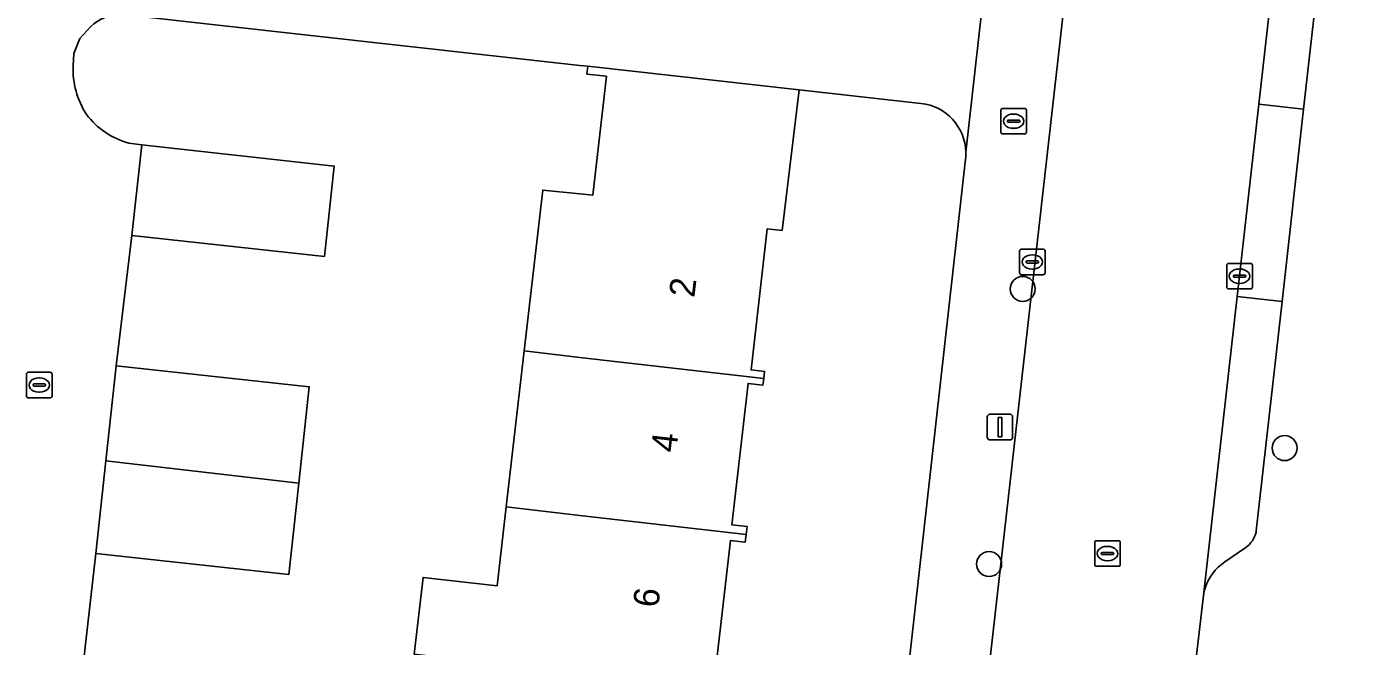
# Model space of a CAD drawing. Extents: x 161928 to 163071, y 386474 to 387428.
# Drawn here: x 162478.4 to 162530.1, y 386880.7 to 386904.9 of the extents above; entities that cross this region are included whole.
import ezdxf

# ---------------------------------------------------------------- set-up
doc = ezdxf.new("R2010")
doc.units = 0
for name, color, linetype in [('IMGEO_Boom', 7, 'Continuous'), ('IMGEO_Brandkraan', 7, 'Continuous'), ('IMGEO_Erf', 7, 'Continuous'), ('IMGEO_Kolk', 7, 'Continuous'), ('IMGEO_Lichtmast', 7, 'Continuous'), ('IMGEO_Pand', 7, 'Continuous'), ('IMGEO_Pand_nummerreeks', 7, 'Continuous'), ('IMGEO_Parkeervlak_open', 7, 'Continuous'), ('IMGEO_Rijbaan_lokaal_gesloten', 7, 'Continuous'), ('IMGEO_Rioolput', 7, 'Continuous'), ('IMGEO_Voetpad_open', 7, 'Continuous')]:
    doc.layers.add(name, color=color, linetype=linetype)

msp = doc.modelspace()

# ---------------------------------------------------------------- linework, layer by layer
at = {"layer": 'IMGEO_Boom'}
for centre in [(162517.325, 386894.65), (162527.572, 386888.418), (162516.012, 386883.881)]:
    msp.add_circle(centre, 0.489, dxfattribs=at)
at = {"layer": 'IMGEO_Brandkraan'}
for p, q in [((162516.47, 386900.786), (162516.47, 386901.638)), ((162516.545, 386901.712), (162517.397, 386901.712)), ((162516.958, 386901.492), (162516.983, 386901.492)), ((162517.471, 386901.638), (162517.471, 386900.786)), ((162516.729, 386901.206), (162516.729, 386901.218)), ((162517.167, 386901.169), (162516.769, 386901.169)), ((162516.772, 386901.255), (162517.17, 386901.255)), ((162516.981, 386900.932), (162516.956, 386900.932)), ((162517.213, 386901.218), (162517.213, 386901.206)), ((162517.397, 386900.712), (162516.545, 386900.712))]:
    msp.add_line(p, q, dxfattribs=at)
for points in [[(162516.47, 386900.786), (162516.47, 386901.638)], [(162516.545, 386901.712), (162517.397, 386901.712)], [(162517.471, 386901.638), (162517.471, 386900.786)], [(162517.397, 386900.712), (162516.545, 386900.712)]]:
    msp.add_lwpolyline(points, dxfattribs=at)
for centre, radius, start, end in [((162516.547, 386901.636), 0.0765, 91.552, 178.448), ((162516.547, 386901.636), 0.0765, 91.552, 178.448), ((162517.395, 386901.636), 0.0765, 1.552, 88.448), ((162517.395, 386901.636), 0.0765, 1.552, 88.448), ((162516.769, 386901.215), 0.0403, 85.8775, 175.7526), ((162516.766, 386901.205), 0.0366, 178.938, 274.7102), ((162517.17, 386901.212), 0.043, 264.8664, 352.4533), ((162517.174, 386901.217), 0.0386, 1.7309, 96.639), ((162516.547, 386900.788), 0.0765, 181.552, 268.448), ((162516.547, 386900.788), 0.0765, 181.552, 268.448), ((162517.395, 386900.788), 0.0765, 271.552, 358.448), ((162517.395, 386900.788), 0.0765, 271.552, 358.448)]:
    msp.add_arc(centre, radius, start, end, dxfattribs=at)
for centre, major_axis, ratio, start_param, end_param in [((162516.957, 386901.212), (-0.387, 0.002), 0.722429, 4.712389, 7.853982), ((162516.982, 386901.212), (-0.39, 0.002), 0.717154, 1.570796, 4.712389)]:
    msp.add_ellipse(centre, major_axis=major_axis, ratio=ratio, start_param=start_param, end_param=end_param, dxfattribs=at)
at = {"layer": 'IMGEO_Erf'}
for points in [[(162497.821, 386892.22), (162498.545, 386898.518), (162500, 386898.364), (162500.505, 386898.311), (162501.042, 386902.969), (162500.277, 386903.054), (162500.311, 386903.362), (162500, 386903.397), (162482.345, 386905.361)], [(162480.87, 386904.918), (162480.442, 386904.45), (162480.2, 386903.863), (162480.174, 386903.383)], [(162513.346, 386901.91), (162508.579, 386902.441), (162507.909, 386896.936), (162507.331, 386897.002), (162506.696, 386891.478), (162507.225, 386891.417), (162507.194, 386891.142), (162507.164, 386890.883), (162506.581, 386890.95), (162505.945, 386885.42), (162506.54, 386885.352), (162506.504, 386885.04), (162506.47, 386884.742), (162505.894, 386884.808), (162505.256, 386879.256)], [(162482.351, 386900.354), (162482.86, 386900.28), (162490.391, 386899.457), (162490.004, 386895.917), (162482.473, 386896.741), (162481.859, 386891.636), (162489.411, 386890.821), (162489.004, 386887.053), (162488.618, 386883.475), (162481.066, 386884.29), (162480.51, 386879.479)], [(162507.982, 386836.3), (162515.092, 386899.73)], [(162493.523, 386880.353), (162493.869, 386883.358), (162496.763, 386883.025), (162497.119, 386886.119), (162497.821, 386892.22)]]:
    msp.add_lwpolyline(points, dxfattribs=at)
for centre, radius, start, end in [((162482.024, 386903.751), 1.641, 91.2648, 134.6863), ((162483.427, 386903.249), 3.255, 177.6416, 213.1471), ((162483.19, 386903.373), 3.134, 217.4249, 254.4768), ((162513.127, 386899.945), 1.977, 1.6751, 83.6363), ((162513.035, 386899.95), 2.068, 353.9055, 1.4798)]:
    msp.add_arc(centre, radius, start, end, dxfattribs=at)
at = {"layer": 'IMGEO_Kolk'}
for p, q in [((162517.201, 386895.278), (162517.201, 386896.13)), ((162517.276, 386896.204), (162518.128, 386896.204)), ((162517.503, 386895.747), (162517.901, 386895.747)), ((162517.689, 386895.984), (162517.714, 386895.984)), ((162518.202, 386896.13), (162518.202, 386895.278)), ((162517.46, 386895.698), (162517.46, 386895.71)), ((162517.898, 386895.661), (162517.5, 386895.661)), ((162517.712, 386895.424), (162517.687, 386895.424)), ((162517.944, 386895.71), (162517.944, 386895.698)), ((162525.308, 386894.72), (162525.308, 386895.572)), ((162525.383, 386895.646), (162526.235, 386895.646)), ((162525.796, 386895.426), (162525.821, 386895.426)), ((162526.309, 386895.572), (162526.309, 386894.72)), ((162518.128, 386895.204), (162517.276, 386895.204)), ((162525.567, 386895.14), (162525.567, 386895.152)), ((162526.005, 386895.103), (162525.607, 386895.103)), ((162525.61, 386895.189), (162526.008, 386895.189)), ((162525.819, 386894.866), (162525.794, 386894.866)), ((162526.051, 386895.152), (162526.051, 386895.14)), ((162526.235, 386894.646), (162525.383, 386894.646)), ((162478.35, 386890.46), (162478.35, 386891.312)), ((162478.425, 386891.386), (162479.277, 386891.386)), ((162478.838, 386891.166), (162478.863, 386891.166)), ((162479.351, 386891.312), (162479.351, 386890.46)), ((162478.609, 386890.88), (162478.609, 386890.892)), ((162479.047, 386890.843), (162478.649, 386890.843)), ((162478.652, 386890.929), (162479.05, 386890.929)), ((162478.861, 386890.606), (162478.836, 386890.606)), ((162479.093, 386890.892), (162479.093, 386890.88)), ((162479.277, 386890.386), (162478.425, 386890.386))]:
    msp.add_line(p, q, dxfattribs=at)
for points in [[(162517.201, 386895.278), (162517.201, 386896.13)], [(162517.276, 386896.204), (162518.128, 386896.204)], [(162518.202, 386896.13), (162518.202, 386895.278)], [(162525.308, 386894.72), (162525.308, 386895.572)], [(162525.383, 386895.646), (162526.235, 386895.646)], [(162526.309, 386895.572), (162526.309, 386894.72)], [(162518.128, 386895.204), (162517.276, 386895.204)], [(162526.235, 386894.646), (162525.383, 386894.646)], [(162478.35, 386890.46), (162478.35, 386891.312)], [(162478.425, 386891.386), (162479.277, 386891.386)], [(162479.351, 386891.312), (162479.351, 386890.46)], [(162479.277, 386890.386), (162478.425, 386890.386)]]:
    msp.add_lwpolyline(points, dxfattribs=at)
for centre, radius, start, end in [((162517.278, 386896.128), 0.0765, 91.552, 178.448), ((162517.278, 386896.128), 0.0765, 91.552, 178.448), ((162517.5, 386895.707), 0.0403, 85.8775, 175.7526), ((162517.905, 386895.709), 0.0386, 1.7309, 96.639), ((162518.126, 386896.128), 0.0765, 1.552, 88.448), ((162518.126, 386896.128), 0.0765, 1.552, 88.448), ((162517.278, 386895.28), 0.0765, 181.552, 268.448), ((162517.278, 386895.28), 0.0765, 181.552, 268.448), ((162517.497, 386895.697), 0.0366, 178.938, 274.7102), ((162517.901, 386895.704), 0.043, 264.8664, 352.4533), ((162518.126, 386895.28), 0.0765, 271.552, 358.448), ((162518.126, 386895.28), 0.0765, 271.552, 358.448), ((162525.385, 386895.57), 0.0765, 91.552, 178.448), ((162525.385, 386895.57), 0.0765, 91.552, 178.448), ((162526.233, 386895.57), 0.0765, 1.552, 88.448), ((162526.233, 386895.57), 0.0765, 1.552, 88.448), ((162525.385, 386894.722), 0.0765, 181.552, 268.448), ((162525.385, 386894.722), 0.0765, 181.552, 268.448), ((162525.607, 386895.149), 0.0403, 85.8775, 175.7526), ((162525.604, 386895.139), 0.0366, 178.938, 274.7102), ((162526.008, 386895.146), 0.043, 264.8664, 352.4533), ((162526.012, 386895.151), 0.0386, 1.7309, 96.639), ((162526.233, 386894.722), 0.0765, 271.552, 358.448), ((162526.233, 386894.722), 0.0765, 271.552, 358.448), ((162478.427, 386891.31), 0.0765, 91.552, 178.448), ((162478.427, 386891.31), 0.0765, 91.552, 178.448), ((162479.275, 386891.31), 0.0765, 1.552, 88.448), ((162479.275, 386891.31), 0.0765, 1.552, 88.448), ((162478.649, 386890.889), 0.0403, 85.8775, 175.7526), ((162478.646, 386890.879), 0.0366, 178.938, 274.7102), ((162479.05, 386890.886), 0.043, 264.8664, 352.4533), ((162479.054, 386890.891), 0.0386, 1.7309, 96.639), ((162478.427, 386890.462), 0.0765, 181.552, 268.448), ((162478.427, 386890.462), 0.0765, 181.552, 268.448), ((162479.275, 386890.462), 0.0765, 271.552, 358.448), ((162479.275, 386890.462), 0.0765, 271.552, 358.448)]:
    msp.add_arc(centre, radius, start, end, dxfattribs=at)
for centre, major_axis, ratio, start_param, end_param in [((162517.688, 386895.704), (-0.387, 0.002), 0.722429, 4.712389, 7.853982), ((162517.713, 386895.704), (-0.39, 0.002), 0.717154, 1.570796, 4.712389), ((162525.795, 386895.146), (-0.387, 0.002), 0.722429, 4.712389, 7.853982), ((162525.82, 386895.146), (-0.39, 0.002), 0.717154, 1.570796, 4.712389), ((162478.837, 386890.886), (-0.387, 0.002), 0.722429, 4.712389, 7.853982), ((162478.862, 386890.886), (-0.39, 0.002), 0.717154, 1.570796, 4.712389)]:
    msp.add_ellipse(centre, major_axis=major_axis, ratio=ratio, start_param=start_param, end_param=end_param, dxfattribs=at)
at = {"layer": 'IMGEO_Lichtmast'}
for p, q in [((162515.939, 386888.841), (162515.939, 386889.641)), ((162515.939, 386889.641), (162515.939, 386888.841)), ((162516.039, 386889.741), (162516.829, 386889.741)), ((162516.829, 386889.741), (162516.039, 386889.741)), ((162516.929, 386889.641), (162516.929, 386888.841)), ((162516.929, 386888.841), (162516.929, 386889.641)), ((162516.829, 386888.741), (162516.039, 386888.741)), ((162516.039, 386888.741), (162516.829, 386888.741))]:
    msp.add_line(p, q, dxfattribs=at)
msp.add_lwpolyline([(162516.359, 386889.616), (162516.509, 386889.616), (162516.509, 386888.866), (162516.359, 386888.866), (162516.359, 386889.616)], dxfattribs=at)
for centre, start, end in [((162516.039, 386889.641), 90, 180), ((162516.039, 386889.641), 90, 180), ((162516.829, 386889.641), 0, 90), ((162516.829, 386889.641), 360, 90), ((162516.039, 386888.841), 180, 270), ((162516.039, 386888.841), 180, 270), ((162516.829, 386888.841), 270, 0), ((162516.829, 386888.841), 270, 0)]:
    msp.add_arc(centre, 0.1, start, end, dxfattribs=at)
at = {"layer": 'IMGEO_Pand'}
for points in [[(162500.311, 386903.362), (162500.277, 386903.054), (162501.042, 386902.969), (162500.505, 386898.311), (162500, 386898.364), (162498.545, 386898.518), (162497.821, 386892.22), (162500, 386891.969), (162507.194, 386891.142), (162507.225, 386891.417), (162506.696, 386891.478), (162507.331, 386897.002), (162507.909, 386896.936), (162508.579, 386902.441)], [(162482.473, 386896.741), (162490.004, 386895.917), (162490.391, 386899.457), (162482.86, 386900.28)], [(162506.504, 386885.04), (162506.54, 386885.352), (162505.945, 386885.42), (162506.581, 386890.95), (162507.164, 386890.883), (162507.194, 386891.142), (162500, 386891.969), (162497.821, 386892.22), (162497.119, 386886.119), (162500, 386885.788)], [(162481.458, 386887.921), (162489.004, 386887.053), (162489.411, 386890.821), (162481.859, 386891.636)], [(162481.066, 386884.29), (162488.618, 386883.475), (162489.004, 386887.053), (162481.458, 386887.921)], [(162500, 386885.788), (162497.119, 386886.119), (162496.763, 386883.025), (162493.869, 386883.358), (162493.523, 386880.353), (162496.418, 386880.02), (162500, 386879.608), (162505.853, 386878.935), (162505.881, 386879.184), (162505.256, 386879.256), (162505.894, 386884.808), (162506.47, 386884.742), (162506.504, 386885.04)]]:
    msp.add_lwpolyline(points, close=True, dxfattribs=at)
at = {"layer": 'IMGEO_Parkeervlak_open'}
for points in [[(162529.543, 386912.653), (162527.797, 386912.849), (162526.565, 386901.884), (162528.314, 386901.687)], [(162527.471, 386894.159), (162525.719, 386894.357), (162524.397, 386882.646), (162524.412, 386882.737), (162524.451, 386882.901), (162524.504, 386883.062), (162524.572, 386883.216), (162524.653, 386883.364), (162524.747, 386883.505), (162524.853, 386883.636), (162524.97, 386883.757), (162525.098, 386883.868), (162525.235, 386883.966), (162526.057, 386884.532), (162526.129, 386884.589), (162526.195, 386884.651), (162526.255, 386884.72), (162526.309, 386884.793), (162526.356, 386884.872), (162526.396, 386884.954), (162526.429, 386885.039), (162526.454, 386885.127), (162526.464, 386885.177)]]:
    msp.add_lwpolyline(points, close=True, dxfattribs=at)
at = {"layer": 'IMGEO_Rijbaan_lokaal_gesloten'}
msp.add_lwpolyline([(162525.719, 386894.357), (162526.565, 386901.884), (162527.797, 386912.849), (162528.639, 386920.364), (162529.77, 386930.464), (162530.103, 386933.693), (162530.15, 386934.109), (162522.197, 386934.859), (162521.949, 386932.261), (162511.577, 386840.717), (162519.677, 386839.78), (162521.024, 386852.273), (162523.218, 386872.126), (162523.956, 386878.872), (162524.397, 386882.646)], close=True, dxfattribs=at)
at = {"layer": 'IMGEO_Rioolput'}
for p, q in [((162520.141, 386883.867), (162520.141, 386884.719)), ((162520.216, 386884.793), (162521.068, 386884.793)), ((162520.443, 386884.336), (162520.841, 386884.336)), ((162520.629, 386884.573), (162520.654, 386884.573)), ((162521.142, 386884.719), (162521.142, 386883.867)), ((162520.4, 386884.287), (162520.4, 386884.299)), ((162520.838, 386884.25), (162520.44, 386884.25)), ((162520.652, 386884.013), (162520.627, 386884.013)), ((162520.884, 386884.299), (162520.884, 386884.287)), ((162521.068, 386883.793), (162520.216, 386883.793))]:
    msp.add_line(p, q, dxfattribs=at)
for points in [[(162520.141, 386883.867), (162520.141, 386884.719)], [(162520.216, 386884.793), (162521.068, 386884.793)], [(162521.142, 386884.719), (162521.142, 386883.867)], [(162521.068, 386883.793), (162520.216, 386883.793)]]:
    msp.add_lwpolyline(points, dxfattribs=at)
for centre, radius, start, end in [((162520.218, 386884.717), 0.0765, 91.552, 178.448), ((162520.218, 386884.717), 0.0765, 91.552, 178.448), ((162520.44, 386884.296), 0.0403, 85.8775, 175.7526), ((162520.845, 386884.298), 0.0386, 1.7309, 96.639), ((162521.066, 386884.717), 0.0765, 1.552, 88.448), ((162521.066, 386884.717), 0.0765, 1.552, 88.448), ((162520.218, 386883.869), 0.0765, 181.552, 268.448), ((162520.218, 386883.869), 0.0765, 181.552, 268.448), ((162520.437, 386884.286), 0.0366, 178.938, 274.7102), ((162520.841, 386884.293), 0.043, 264.8664, 352.4533), ((162521.066, 386883.869), 0.0765, 271.552, 358.448), ((162521.066, 386883.869), 0.0765, 271.552, 358.448)]:
    msp.add_arc(centre, radius, start, end, dxfattribs=at)
for centre, major_axis, ratio, start_param, end_param in [((162520.628, 386884.293), (-0.387, 0.002), 0.722429, 4.712389, 7.853982), ((162520.653, 386884.293), (-0.39, 0.002), 0.717154, 1.570796, 4.712389)]:
    msp.add_ellipse(centre, major_axis=major_axis, ratio=ratio, start_param=start_param, end_param=end_param, dxfattribs=at)
at = {"layer": 'IMGEO_Voetpad_open'}
for points in [[(162511.577, 386840.717), (162521.949, 386932.261), (162522.197, 386934.859), (162522.383, 386936.805)], [(162529.543, 386912.653), (162528.314, 386901.687), (162527.471, 386894.159), (162526.464, 386885.177), (162526.454, 386885.127), (162526.429, 386885.039), (162526.396, 386884.954), (162526.356, 386884.872), (162526.309, 386884.793), (162526.255, 386884.72), (162526.195, 386884.651), (162526.129, 386884.589), (162526.057, 386884.532), (162525.235, 386883.966), (162525.098, 386883.868), (162524.97, 386883.757), (162524.853, 386883.636), (162524.747, 386883.505), (162524.653, 386883.364), (162524.572, 386883.216), (162524.504, 386883.062), (162524.451, 386882.901), (162524.412, 386882.737), (162524.397, 386882.646), (162523.956, 386878.872)], [(162515.974, 386907.793), (162515.103, 386900.003)], [(162515.103, 386900.003), (162515.974, 386907.793)], [(162482.345, 386905.361), (162500, 386903.397), (162500.311, 386903.362), (162508.579, 386902.441), (162513.346, 386901.91)], [(162480.174, 386903.383), (162480.2, 386903.863), (162480.442, 386904.45), (162480.87, 386904.918)], [(162479.1, 386867.143), (162479.625, 386872.182), (162480.054, 386875.722), (162480.51, 386879.479), (162481.066, 386884.29), (162481.458, 386887.921), (162481.859, 386891.636), (162482.473, 386896.741), (162482.86, 386900.28), (162482.351, 386900.354)], [(162515.092, 386899.73), (162507.982, 386836.3)]]:
    msp.add_lwpolyline(points, dxfattribs=at)
msp.add_lwpolyline([(162528.314, 386901.687), (162526.565, 386901.884), (162525.719, 386894.357), (162527.471, 386894.159)], close=True, dxfattribs=at)
for centre, radius, start, end in [((162482.024, 386903.751), 1.641, 91.2648, 134.6863), ((162483.427, 386903.249), 3.255, 177.6416, 213.1471), ((162483.19, 386903.373), 3.134, 217.4249, 254.4768), ((162513.127, 386899.945), 1.977, 1.6751, 83.6363), ((162513.035, 386899.95), 2.068, 353.9055, 1.4798)]:
    msp.add_arc(centre, radius, start, end, dxfattribs=at)

# ---------------------------------------------------------------- texts
at = {"layer": 'IMGEO_Pand_nummerreeks'}
for s, p in [('2', (162504.478, 386894.285)), ('4', (162503.771, 386888.219)), ('6', (162503.065, 386882.152))]:
    msp.add_text(s, height=1, rotation=83.3574, dxfattribs=at).set_placement(p)

doc.saveas('drawing.dxf')
